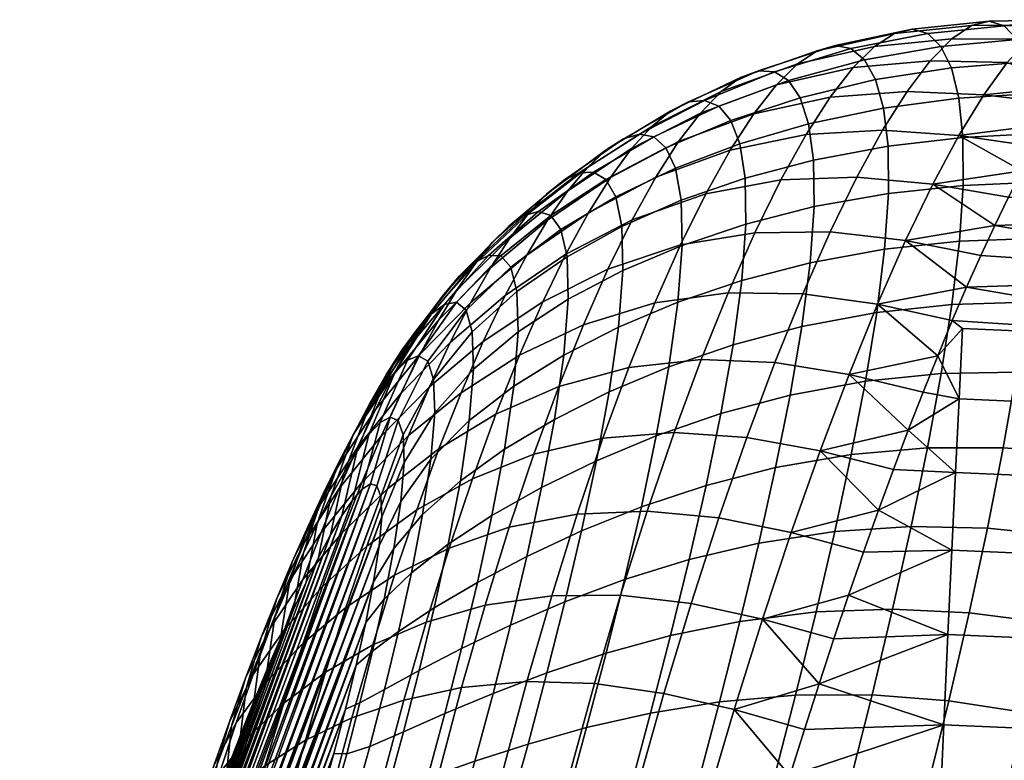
# Model space of a CAD drawing. Extents: x -120 to 2831, y -92 to 75.
# Tile 380 of 643: x 1723 to 1745, y 35 to 52. Entities that reach past the tile are written whole.
import ezdxf

# ---------------------------------------------------------------- set-up
doc = ezdxf.new("R2010")
doc.units = 0
doc.layers.add('GLASS', color=18, linetype='CONTINUOUS')

msp = doc.modelspace()

# ---------------------------------------------------------------- meshes
at = {"layer": 'GLASS'}
mesh = msp.add_polyface(dxfattribs=at)
corners = [(1744.252, 47.115, 93.184), (1744.085, 45.7, 94.779), (1745.765, 45.75, 94.914), (1745.924, 47.177, 93.289), (1742.575, 46.936, 93.016), (1742.399, 45.521, 94.578), (1744.335, 48.37, 91.445), (1746.004, 48.443, 91.528), (1742.662, 48.191, 91.292), (1744.33, 49.444, 89.585), (1746.003, 49.533, 89.65), (1742.653, 49.251, 89.44), (1744.24, 50.323, 87.638), (1745.922, 50.433, 87.68), (1742.552, 50.1, 87.505), (1744.074, 51.003, 85.629), (1745.768, 51.139, 85.639), (1742.372, 50.741, 85.524), (1743.839, 51.487, 83.581), (1745.546, 51.645, 83.548), (1742.125, 51.184, 83.518), (1745.261, 51.951, 81.426), (1747.234, 51.686, 83.43), (1746.961, 51.991, 81.261), (1743.543, 51.776, 81.509), (1741.82, 51.437, 81.501), (1744.919, 52.054, 79.291), (1746.628, 52.086, 79.08), (1743.193, 51.871, 79.429), (1741.464, 51.504, 79.486), (1744.526, 51.957, 77.161), (1746.241, 51.971, 76.907), (1742.794, 51.774, 77.356), (1741.062, 51.39, 77.483), (1744.084, 51.659, 75.056), (1745.804, 51.649, 74.761), (1742.352, 51.487, 75.305), (1743.601, 51.165, 72.992), (1745.322, 51.124, 72.662), (1741.871, 51.011, 73.293), (1743.082, 50.478, 70.986), (1744.8, 50.402, 70.629), (1741.356, 50.35, 71.334), (1742.53, 49.605, 69.056), (1744.243, 49.489, 68.68), (1740.814, 49.509, 69.444), (1741.953, 48.552, 67.217), (1743.657, 48.396, 66.831), (1741.354, 47.327, 65.487), (1743.047, 47.13, 65.098), (1746.772, 50.605, 71.281), (1746.505, 50.198, 70.267), (1746.23, 49.744, 69.277), (1745.945, 49.243, 68.312), (1745.653, 48.696, 67.375), (1745.353, 48.106, 66.467), (1745.046, 47.473, 65.59), (1744.415, 46.087, 63.937), (1744.733, 46.8, 64.746), (1742.418, 45.703, 63.497)]
mesh.append_faces([[corners[k] for k in face] for face in [(0, 1, 2, 3), (4, 5, 1, 0), (6, 0, 3, 7), (8, 4, 0, 6), (9, 6, 7, 10), (11, 8, 6, 9), (12, 9, 10, 13), (14, 11, 9, 12), (15, 12, 13, 16), (17, 14, 12, 15), (18, 15, 16, 19), (20, 17, 15, 18), (21, 19, 22, 23), (24, 18, 19, 21), (25, 20, 18, 24), (26, 21, 23, 27), (28, 24, 21, 26), (29, 25, 24, 28), (30, 26, 27, 31), (32, 28, 26, 30), (33, 29, 28, 32), (34, 30, 31, 35), (36, 32, 30, 34), (37, 34, 35, 38), (39, 36, 34, 37), (40, 37, 38, 41), (42, 39, 37, 40), (43, 40, 41, 44), (45, 42, 40, 43), (46, 43, 44, 47), (48, 46, 47, 49), (41, 38, 50, 50), (44, 41, 51, 52), (44, 53, 54, 54), (47, 54, 55, 55), (44, 52, 53, 53), (44, 54, 47, 47), (56, 47, 55, 55), (49, 47, 56, 56), (57, 49, 58, 58), (56, 58, 49, 49), (59, 49, 57, 57), (51, 41, 50, 50)]])
mesh = msp.add_polyface(dxfattribs=at)
corners = [(1740.903, 46.632, 92.773), (1740.717, 45.207, 94.298), (1742.399, 45.521, 94.578), (1742.575, 46.936, 93.016), (1740.994, 47.893, 91.063), (1742.662, 48.191, 91.292), (1739.465, 47.503, 90.777), (1739.37, 46.235, 92.474), (1738.033, 47.023, 90.435), (1737.936, 45.751, 92.114), (1740.981, 48.939, 89.211), (1742.653, 49.251, 89.44), (1739.448, 48.533, 88.924), (1738.012, 48.035, 88.586), (1740.87, 49.75, 87.282), (1742.552, 50.1, 87.505), (1739.327, 49.302, 86.999), (1737.883, 48.756, 86.669), (1740.677, 50.337, 85.324), (1742.372, 50.741, 85.524), (1739.123, 49.828, 85.065), (1737.67, 49.215, 84.763), (1740.418, 50.722, 83.363), (1742.125, 51.184, 83.518), (1738.855, 50.145, 83.149), (1737.395, 49.457, 82.897), (1740.105, 50.92, 81.409), (1741.82, 51.437, 81.501), (1738.536, 50.277, 81.26), (1737.073, 49.516, 81.079), (1739.745, 50.941, 79.469), (1741.464, 51.504, 79.486), (1738.175, 50.24, 79.401), (1736.714, 49.414, 79.307), (1739.344, 50.791, 77.551), (1741.062, 51.39, 77.483), (1737.779, 50.044, 77.575), (1740.622, 51.095, 75.505), (1742.794, 51.774, 77.356), (1742.352, 51.487, 75.305), (1738.909, 50.474, 75.664), (1737.352, 49.694, 75.787), (1740.147, 50.624, 73.565), (1741.871, 51.011, 73.293), (1738.444, 49.993, 73.816), (1736.899, 49.194, 74.043), (1739.642, 49.978, 71.676), (1741.356, 50.35, 71.334), (1737.953, 49.351, 72.019), (1739.112, 49.161, 69.851), (1740.814, 49.509, 69.444), (1737.44, 48.551, 70.284), (1740.248, 48.493, 67.639), (1742.53, 49.605, 69.056), (1741.953, 48.552, 67.217), (1738.563, 48.178, 68.105), (1736.911, 47.597, 68.622), (1739.664, 47.308, 65.934), (1741.354, 47.327, 65.487), (1737.997, 47.033, 66.451), (1740.739, 45.939, 63.88), (1743.047, 47.13, 65.098), (1742.418, 45.703, 63.497), (1739.067, 45.962, 64.344), (1737.421, 45.733, 64.904)]
mesh.append_faces([[corners[k] for k in face] for face in [(0, 1, 2, 3), (4, 0, 3, 5), (6, 7, 0, 4), (8, 9, 7, 6), (10, 4, 5, 11), (12, 6, 4, 10), (13, 8, 6, 12), (14, 10, 11, 15), (16, 12, 10, 14), (17, 13, 12, 16), (18, 14, 15, 19), (20, 16, 14, 18), (21, 17, 16, 20), (22, 18, 19, 23), (24, 20, 18, 22), (25, 21, 20, 24), (26, 22, 23, 27), (28, 24, 22, 26), (29, 25, 24, 28), (30, 26, 27, 31), (32, 28, 26, 30), (33, 29, 28, 32), (34, 30, 31, 35), (36, 32, 30, 34), (37, 35, 38, 39), (40, 34, 35, 37), (41, 36, 34, 40), (42, 37, 39, 43), (44, 40, 37, 42), (45, 41, 40, 44), (46, 42, 43, 47), (48, 44, 42, 46), (49, 46, 47, 50), (51, 48, 46, 49), (52, 50, 53, 54), (55, 49, 50, 52), (56, 51, 49, 55), (57, 52, 54, 58), (59, 55, 52, 57), (60, 58, 61, 62), (63, 57, 58, 60), (64, 59, 57, 63)]])
mesh = msp.add_polyface(dxfattribs=at)
corners = [(1751.743, 44.839, 62.958), (1744.415, 46.087, 63.937), (1751.818, 46.329, 64.512), (1745.353, 48.106, 66.467), (1751.889, 47.695, 66.246), (1745.046, 47.473, 65.59), (1745.653, 48.696, 67.375), (1752.012, 49.94, 70.189), (1751.954, 48.908, 68.145), (1746.23, 49.744, 69.277), (1745.945, 49.243, 68.312), (1746.772, 50.605, 71.281), (1752.062, 50.765, 72.35), (1746.505, 50.198, 70.267), (1752.155, 50.884, 85.865), (1749.172, 50.813, 86.509), (1752.136, 50.157, 87.893), (1749.269, 49.986, 88.596), (1752.11, 49.27, 89.787), (1749.256, 47.736, 92.479), (1752.036, 47.073, 93.181), (1752.077, 48.248, 91.533), (1749.297, 48.957, 90.593), (1749.229, 50.425, 87.562), (1749.286, 48.369, 91.551), (1749.292, 49.496, 89.607), (1749.21, 47.057, 93.374), (1751.987, 45.708, 94.765), (1749.147, 46.336, 94.234), (1749.066, 45.574, 95.056), (1744.733, 46.8, 64.746), (1745.924, 47.177, 93.289), (1745.765, 45.75, 94.914), (1747.426, 45.694, 94.999), (1747.576, 47.145, 93.345), (1746.004, 48.443, 91.528), (1747.654, 48.431, 91.556), (1746.003, 49.533, 89.65), (1747.657, 49.538, 89.649), (1745.922, 50.433, 87.68), (1747.586, 50.455, 87.645), (1749.147, 46.336, 94.234), (1749.066, 45.574, 95.056), (1749.21, 47.057, 93.374), (1749.256, 47.736, 92.479), (1749.286, 48.369, 91.551), (1749.297, 48.957, 90.593), (1749.292, 49.496, 89.607), (1749.269, 49.986, 88.596), (1749.229, 50.425, 87.562), (1749.172, 50.813, 86.509)]
mesh.append_faces([[corners[k] for k in face] for face in [(0, 1, 2, 2), (3, 4, 5, 5), (4, 2, 5, 5), (6, 4, 3, 3), (7, 8, 9, 9), (10, 9, 8, 8), (8, 6, 10, 10), (6, 8, 4, 4), (11, 12, 7, 7), (7, 13, 11, 11), (13, 7, 9, 9), (14, 15, 16, 16), (17, 18, 16, 16), (19, 20, 21, 21), (21, 18, 22, 22), (17, 16, 23, 23), (22, 24, 21, 21), (25, 22, 18, 18), (20, 19, 26, 26), (19, 21, 24, 24), (27, 20, 28, 28), (17, 25, 18, 18), (20, 26, 28, 28), (16, 15, 23, 23), (27, 28, 29, 29), (30, 2, 1, 1), (2, 30, 5, 5), (31, 32, 33, 34), (35, 31, 34, 36), (37, 35, 36, 38), (39, 37, 38, 40), (41, 33, 42, 42), (43, 34, 41, 41), (44, 34, 43, 43), (41, 34, 33, 33), (44, 36, 34, 34), (36, 44, 45, 45), (38, 36, 45, 46), (38, 47, 48, 48), (40, 48, 49, 49), (38, 46, 47, 47), (40, 49, 50, 50), (40, 38, 48, 48)]])
mesh = msp.add_polyface(dxfattribs=at)
corners = [(1736.603, 45.191, 91.691), (1736.396, 43.737, 93.073), (1737.734, 44.301, 93.551), (1737.936, 45.751, 92.114), (1735.375, 44.562, 91.203), (1735.166, 43.118, 92.518), (1736.703, 46.461, 90.043), (1738.033, 47.023, 90.435), (1735.475, 45.816, 89.599), (1734.354, 45.083, 89.1), (1734.255, 43.864, 90.636), (1736.679, 47.447, 88.207), (1738.012, 48.035, 88.586), (1735.449, 46.768, 87.796), (1734.326, 45.988, 87.357), (1736.543, 48.116, 86.31), (1737.883, 48.756, 86.669), (1735.309, 47.381, 85.934), (1734.185, 46.539, 85.557), (1736.323, 48.505, 84.44), (1737.67, 49.215, 84.763), (1735.085, 47.698, 84.115), (1733.962, 46.786, 83.81), (1736.044, 48.669, 82.632), (1737.395, 49.457, 82.897), (1734.806, 47.785, 82.376), (1733.686, 46.8, 82.155), (1735.723, 48.652, 80.891), (1737.073, 49.516, 81.079), (1734.487, 47.693, 80.72), (1735.368, 48.482, 79.212), (1736.714, 49.414, 79.307), (1734.141, 47.455, 79.14), (1736.325, 49.164, 77.58), (1738.175, 50.24, 79.401), (1737.779, 50.044, 77.575), (1734.988, 48.174, 77.59), (1733.772, 47.091, 77.628), (1735.909, 48.773, 75.9), (1737.352, 49.694, 75.787), (1734.585, 47.74, 76.023), (1735.471, 48.248, 74.268), (1736.899, 49.194, 74.043), (1734.165, 47.186, 74.51), (1736.424, 48.547, 72.35), (1738.444, 49.993, 73.816), (1737.953, 49.351, 72.019), (1735.015, 47.591, 72.691), (1733.729, 46.517, 73.054), (1735.931, 47.757, 70.718), (1737.44, 48.551, 70.284), (1734.544, 46.807, 71.173), (1735.424, 46.827, 69.157), (1736.911, 47.597, 68.622), (1734.061, 45.898, 69.723), (1736.368, 46.492, 67.047), (1738.563, 48.178, 68.105), (1737.997, 47.033, 66.451), (1734.906, 45.76, 67.675), (1733.57, 44.868, 68.349), (1735.817, 45.243, 65.57), (1737.421, 45.733, 64.904), (1734.382, 44.561, 66.285), (1735.262, 43.856, 64.205), (1736.839, 44.287, 63.479), (1733.854, 43.236, 64.999), (1736.256, 42.703, 62.188), (1738.462, 44.465, 62.883), (1737.854, 42.827, 61.567)]
mesh.append_faces([[corners[k] for k in face] for face in [(0, 1, 2, 3), (4, 5, 1, 0), (6, 0, 3, 7), (8, 4, 0, 6), (9, 10, 4, 8), (11, 6, 7, 12), (13, 8, 6, 11), (14, 9, 8, 13), (15, 11, 12, 16), (17, 13, 11, 15), (18, 14, 13, 17), (19, 15, 16, 20), (21, 17, 15, 19), (22, 18, 17, 21), (23, 19, 20, 24), (25, 21, 19, 23), (26, 22, 21, 25), (27, 23, 24, 28), (29, 25, 23, 27), (30, 27, 28, 31), (32, 29, 27, 30), (33, 31, 34, 35), (36, 30, 31, 33), (37, 32, 30, 36), (38, 33, 35, 39), (40, 36, 33, 38), (41, 38, 39, 42), (43, 40, 38, 41), (44, 42, 45, 46), (47, 41, 42, 44), (48, 43, 41, 47), (49, 44, 46, 50), (51, 47, 44, 49), (52, 49, 50, 53), (54, 51, 49, 52), (55, 53, 56, 57), (58, 52, 53, 55), (59, 54, 52, 58), (60, 55, 57, 61), (62, 58, 55, 60), (63, 60, 61, 64), (65, 62, 60, 63), (66, 64, 67, 68)]])
mesh = msp.add_polyface(dxfattribs=at)
corners = [(1733.352, 44.248, 88.537), (1733.256, 43.093, 89.973), (1734.255, 43.864, 90.636), (1734.354, 45.083, 89.1), (1733.323, 45.086, 86.894), (1734.326, 45.988, 87.357), (1732.453, 44.018, 86.405), (1732.48, 43.272, 87.887), (1733.185, 45.571, 85.194), (1734.185, 46.539, 85.557), (1732.323, 44.427, 84.864), (1731.66, 43.1, 84.606), (1731.772, 42.773, 85.91), (1732.968, 45.751, 83.549), (1733.962, 46.786, 83.81), (1732.12, 44.547, 83.369), (1731.481, 43.175, 83.322), (1732.701, 45.701, 82), (1733.686, 46.8, 82.155), (1731.87, 44.449, 81.96), (1731.258, 43.054, 82.096), (1733.375, 46.639, 80.595), (1734.806, 47.785, 82.376), (1734.487, 47.693, 80.72), (1732.402, 45.482, 80.551), (1731.591, 44.19, 80.644), (1731.006, 42.785, 80.939), (1733.039, 46.339, 79.121), (1734.141, 47.455, 79.14), (1732.081, 45.132, 79.193), (1731.291, 43.809, 79.414), (1732.685, 45.924, 77.723), (1733.772, 47.091, 77.628), (1731.745, 44.676, 77.913), (1730.977, 43.332, 78.26), (1733.385, 46.614, 76.178), (1734.988, 48.174, 77.59), (1734.585, 47.74, 76.023), (1732.316, 45.409, 76.393), (1731.397, 44.132, 76.705), (1730.653, 42.775, 77.174), (1732.984, 46.032, 74.788), (1734.165, 47.186, 74.51), (1731.936, 44.802, 75.127), (1731.04, 43.509, 75.562), (1732.57, 45.351, 73.457), (1733.729, 46.517, 73.054), (1731.546, 44.111, 73.921), (1730.675, 42.815, 74.479), (1733.281, 45.737, 71.658), (1735.015, 47.591, 72.691), (1734.544, 46.807, 71.173), (1732.147, 44.574, 72.186), (1731.149, 43.34, 72.776), (1732.825, 44.848, 70.328), (1734.061, 45.898, 69.723), (1731.717, 43.705, 70.979), (1730.746, 42.494, 71.691), (1732.361, 43.854, 69.068), (1733.57, 44.868, 68.349), (1731.282, 42.748, 69.838), (1733.073, 43.72, 67.06), (1734.906, 45.76, 67.675), (1734.382, 44.561, 66.285), (1731.893, 42.758, 67.887)]
mesh.append_faces([[corners[k] for k in face] for face in [(0, 1, 2, 3), (4, 0, 3, 5), (6, 7, 0, 4), (8, 4, 5, 9), (10, 6, 4, 8), (11, 12, 6, 10), (13, 8, 9, 14), (15, 10, 8, 13), (16, 11, 10, 15), (17, 13, 14, 18), (19, 15, 13, 17), (20, 16, 15, 19), (21, 18, 22, 23), (24, 17, 18, 21), (25, 19, 17, 24), (26, 20, 19, 25), (27, 21, 23, 28), (29, 24, 21, 27), (30, 25, 24, 29), (31, 27, 28, 32), (33, 29, 27, 31), (34, 30, 29, 33), (35, 32, 36, 37), (38, 31, 32, 35), (39, 33, 31, 38), (40, 34, 33, 39), (41, 35, 37, 42), (43, 38, 35, 41), (44, 39, 38, 43), (45, 41, 42, 46), (47, 43, 41, 45), (48, 44, 43, 47), (49, 46, 50, 51), (52, 45, 46, 49), (53, 47, 45, 52), (54, 49, 51, 55), (56, 52, 49, 54), (57, 53, 52, 56), (58, 54, 55, 59), (60, 56, 54, 58), (61, 59, 62, 63), (64, 58, 59, 61)]])
mesh = msp.add_polyface(dxfattribs=at)
corners = [(1741.768, 39.182, 58.913), (1744.085, 40.189, 59.443), (1743.997, 38.297, 58.555), (1742.103, 40.145, 59.387), (1742.437, 41.083, 59.908), (1743.105, 42.877, 61.084), (1744.167, 41.933, 60.465), (1742.772, 41.994, 60.474), (1741.456, 40.607, 98.23), (1741.037, 38.803, 99.104), (1742.756, 38.867, 99.515), (1743.172, 40.718, 98.589), (1739.75, 40.344, 97.744), (1739.33, 38.591, 98.545), (1738.19, 39.977, 97.17), (1737.773, 38.273, 97.885), (1741.828, 42.336, 97.184), (1743.536, 42.484, 97.487), (1740.127, 42.04, 96.774), (1738.569, 41.639, 96.287), (1737.117, 41.157, 95.718), (1736.738, 39.529, 96.505), (1742.146, 43.98, 95.967), (1743.844, 44.15, 96.215), (1740.453, 43.666, 95.629), (1738.902, 43.251, 95.223), (1737.453, 42.754, 94.743), (1742.399, 45.521, 94.578), (1744.085, 45.7, 94.779), (1740.717, 45.207, 94.298), (1739.176, 44.796, 93.958), (1737.734, 44.301, 93.551), (1739.37, 46.235, 92.474), (1740.903, 46.632, 92.773), (1737.936, 45.751, 92.114), (1740.115, 44.399, 62.41), (1740.739, 45.939, 63.88), (1742.418, 45.703, 63.497), (1741.777, 44.127, 62.041), (1738.462, 44.465, 62.883), (1739.067, 45.962, 64.344), (1736.839, 44.287, 63.479), (1737.421, 45.733, 64.904), (1739.485, 42.719, 61.093), (1741.129, 42.416, 60.744), (1737.854, 42.827, 61.567), (1738.856, 40.911, 59.942), (1740.479, 40.583, 59.619), (1737.249, 41.06, 60.41), (1738.234, 38.992, 58.969), (1739.833, 38.644, 58.676), (1736.651, 39.177, 59.423), (1743.437, 43.73, 61.737), (1743.105, 42.877, 61.084), (1742.772, 41.994, 60.474), (1743.767, 44.55, 62.431), (1742.437, 41.083, 59.908), (1742.103, 40.145, 59.387), (1741.768, 39.182, 58.913), (1741.436, 38.198, 58.485), (1744.415, 46.087, 63.937), (1744.093, 45.337, 63.165)]
mesh.append_faces([[corners[k] for k in face] for face in [(0, 1, 2, 2), (3, 4, 1, 1), (0, 3, 1, 1), (5, 6, 7, 7), (4, 7, 6, 6), (8, 9, 10, 11), (12, 13, 9, 8), (14, 15, 13, 12), (16, 8, 11, 17), (18, 12, 8, 16), (19, 14, 12, 18), (20, 21, 14, 19), (22, 16, 17, 23), (24, 18, 16, 22), (25, 19, 18, 24), (26, 20, 19, 25), (27, 22, 23, 28), (29, 24, 22, 27), (30, 25, 24, 29), (31, 26, 25, 30), (32, 30, 29, 33), (34, 31, 30, 32), (35, 36, 37, 38), (39, 40, 36, 35), (41, 42, 40, 39), (43, 35, 38, 44), (45, 39, 35, 43), (46, 43, 44, 47), (48, 45, 43, 46), (49, 46, 47, 50), (51, 48, 46, 49), (38, 52, 53, 53), (44, 53, 54, 54), (38, 55, 52, 52), (47, 56, 57, 57), (50, 47, 57, 58), (59, 50, 58, 58), (44, 54, 56, 56), (37, 55, 38, 38), (56, 47, 44, 44), (44, 38, 53, 53), (60, 61, 37, 37)]])
mesh = msp.add_polyface(dxfattribs=at)
corners = [(1751.503, 39.866, 59.395), (1751.415, 37.974, 58.507), (1743.997, 38.297, 58.555), (1744.085, 40.189, 59.443), (1751.665, 43.256, 61.593), (1751.586, 41.61, 60.417), (1744.167, 41.933, 60.465), (1744.247, 43.579, 61.641), (1751.743, 44.839, 62.958), (1744.325, 45.162, 63.006), (1748.97, 44.773, 95.838), (1751.929, 44.155, 96.257), (1751.987, 45.708, 94.765), (1748.727, 43.064, 97.277), (1751.862, 42.423, 97.626), (1748.422, 41.227, 98.535), (1751.788, 40.525, 98.84), (1748.059, 39.282, 99.601), (1751.705, 38.483, 99.873), (1748.856, 43.935, 96.579), (1749.066, 45.574, 95.056), (1748.582, 42.16, 97.929), (1748.248, 40.267, 99.093), (1742.437, 41.083, 59.908), (1743.767, 44.55, 62.431), (1743.105, 42.877, 61.084), (1743.437, 43.73, 61.737), (1744.415, 46.087, 63.937), (1744.093, 45.337, 63.165), (1744.883, 40.68, 98.835), (1744.474, 38.782, 99.792), (1746.175, 38.569, 99.958), (1746.575, 40.513, 98.99), (1743.172, 40.718, 98.589), (1742.756, 38.867, 99.515), (1745.239, 42.485, 97.697), (1746.921, 42.361, 97.834), (1743.536, 42.484, 97.487), (1745.535, 44.18, 96.387), (1747.206, 44.093, 96.5), (1743.844, 44.15, 96.215), (1745.765, 45.75, 94.914), (1747.426, 45.694, 94.999), (1744.085, 45.7, 94.779), (1748.422, 41.227, 98.535), (1748.248, 40.267, 99.093), (1748.582, 42.16, 97.929), (1748.059, 39.282, 99.601), (1748.856, 43.935, 96.579), (1748.727, 43.064, 97.277), (1748.97, 44.773, 95.838), (1749.066, 45.574, 95.056), (1742.418, 45.703, 63.497), (1744.093, 45.337, 63.165), (1743.767, 44.55, 62.431)]
mesh.append_faces([[corners[k] for k in face] for face in [(0, 1, 2, 3), (4, 5, 6, 7), (8, 4, 7, 9), (5, 0, 3, 6), (10, 11, 12, 12), (11, 13, 14, 14), (14, 15, 16, 16), (17, 18, 16, 16), (11, 10, 19, 19), (12, 20, 10, 10), (14, 21, 15, 15), (14, 13, 21, 21), (11, 19, 13, 13), (16, 22, 17, 17), (16, 15, 22, 22), (3, 23, 6, 6), (7, 24, 9, 9), (25, 26, 7, 7), (6, 25, 7, 7), (27, 8, 28, 28), (9, 28, 8, 8), (9, 24, 28, 28), (24, 7, 26, 26), (29, 30, 31, 32), (33, 34, 30, 29), (35, 29, 32, 36), (37, 33, 29, 35), (38, 35, 36, 39), (40, 37, 35, 38), (41, 38, 39, 42), (43, 40, 38, 41), (44, 32, 45, 45), (46, 36, 44, 44), (45, 32, 47, 47), (48, 39, 49, 49), (50, 39, 48, 48), (51, 42, 50, 50), (49, 36, 46, 46), (47, 32, 31, 31), (44, 36, 32, 32), (42, 39, 50, 50), (39, 36, 49, 49), (52, 53, 54, 54)]])
mesh = msp.add_polyface(dxfattribs=at)
corners = [(1736.738, 39.529, 96.505), (1736.327, 37.878, 97.125), (1737.773, 38.273, 97.885), (1738.19, 39.977, 97.17), (1735.4, 39.031, 95.753), (1734.998, 37.436, 96.273), (1735.774, 40.619, 95.066), (1737.117, 41.157, 95.718), (1734.546, 40.048, 94.326), (1734.179, 38.507, 94.91), (1733.44, 39.465, 93.484), (1733.084, 37.983, 93.965), (1732.472, 38.894, 92.515), (1732.134, 37.488, 92.898), (1736.111, 42.195, 94.186), (1737.453, 42.754, 94.743), (1734.88, 41.593, 93.545), (1733.766, 40.963, 92.803), (1732.786, 40.322, 91.935), (1731.957, 39.681, 90.885), (1731.666, 38.361, 91.364), (1731.344, 39.089, 89.633), (1731.086, 37.925, 90.017), (1736.396, 43.737, 93.073), (1737.734, 44.301, 93.551), (1735.166, 43.118, 92.518), (1734.048, 42.452, 91.87), (1733.056, 41.744, 91.105), (1732.208, 40.992, 90.17), (1731.563, 40.226, 89.045), (1734.255, 43.864, 90.636), (1735.375, 44.562, 91.203), (1733.256, 43.093, 89.973), (1732.393, 42.227, 89.171), (1731.722, 41.279, 88.217), (1732.48, 43.272, 87.887), (1733.352, 44.248, 88.537), (1731.796, 42.157, 87.15), (1731.772, 42.773, 85.91), (1732.453, 44.018, 86.405), (1730.843, 41.705, 68.769), (1731.282, 42.748, 69.838), (1732.361, 43.854, 69.068), (1731.893, 42.758, 67.887), (1732.574, 42.46, 65.864), (1733.073, 43.72, 67.06), (1734.382, 44.561, 66.285), (1733.854, 43.236, 64.999), (1731.423, 41.565, 66.791), (1734.707, 42.339, 62.966), (1735.262, 43.856, 64.205), (1736.839, 44.287, 63.479), (1736.256, 42.703, 62.188), (1733.327, 41.791, 63.827), (1732.076, 41.093, 64.773), (1730.955, 40.279, 65.789), (1735.677, 40.993, 61.047), (1737.854, 42.827, 61.567), (1737.249, 41.06, 60.41), (1734.155, 40.701, 61.865), (1732.804, 40.235, 62.782), (1731.582, 39.626, 63.796), (1735.105, 39.167, 60.069), (1736.651, 39.177, 59.423), (1733.613, 38.954, 60.914), (1732.29, 38.577, 61.875), (1731.096, 38.067, 62.944), (1731.291, 40.937, 86.349), (1731.235, 40.283, 87.139), (1731.66, 43.1, 84.606), (1731.184, 41.631, 84.432), (1731.272, 41.391, 85.427)]
mesh.append_faces([[corners[k] for k in face] for face in [(0, 1, 2, 3), (4, 5, 1, 0), (6, 4, 0, 7), (8, 9, 4, 6), (10, 11, 9, 8), (12, 13, 11, 10), (14, 6, 7, 15), (16, 8, 6, 14), (17, 10, 8, 16), (18, 12, 10, 17), (19, 20, 12, 18), (21, 22, 20, 19), (23, 14, 15, 24), (25, 16, 14, 23), (26, 17, 16, 25), (27, 18, 17, 26), (28, 19, 18, 27), (29, 21, 19, 28), (30, 26, 25, 31), (32, 27, 26, 30), (33, 28, 27, 32), (34, 29, 28, 33), (35, 33, 32, 36), (37, 34, 33, 35), (38, 37, 35, 39), (40, 41, 42, 43), (44, 45, 46, 47), (48, 43, 45, 44), (49, 50, 51, 52), (53, 47, 50, 49), (54, 44, 47, 53), (55, 48, 44, 54), (56, 52, 57, 58), (59, 49, 52, 56), (60, 53, 49, 59), (61, 54, 53, 60), (62, 56, 58, 63), (64, 59, 56, 62), (65, 60, 59, 64), (66, 61, 60, 65), (37, 67, 68, 34), (69, 70, 71, 38), (38, 71, 67, 37)]])
mesh = msp.add_polyface(dxfattribs=at)
corners = [(1730.734, 42.404, 79.85), (1731.006, 42.785, 80.939), (1731.591, 44.19, 80.644), (1731.291, 43.809, 79.414), (1730.447, 41.934, 78.824), (1730.977, 43.332, 78.26), (1730.15, 41.391, 77.856), (1730.653, 42.775, 77.174), (1730.321, 42.15, 76.151), (1731.397, 44.132, 76.705), (1731.04, 43.509, 75.562), (1729.845, 40.787, 76.942), (1729.982, 41.466, 75.185), (1730.675, 42.815, 74.479), (1729.533, 40.131, 76.079), (1730.304, 42.056, 73.455), (1731.546, 44.111, 73.921), (1731.149, 43.34, 72.776), (1729.639, 40.728, 74.275), (1729.216, 39.429, 75.263), (1729.929, 41.235, 72.489), (1730.746, 42.494, 71.691), (1729.292, 39.94, 73.417), (1728.896, 38.685, 74.494), (1730.339, 41.574, 70.669), (1731.717, 43.705, 70.979), (1731.282, 42.748, 69.838), (1729.551, 40.356, 71.58), (1728.942, 39.107, 72.612), (1728.573, 37.904, 73.77), (1729.93, 40.585, 69.712), (1730.843, 41.705, 68.769), (1729.17, 39.422, 70.73), (1728.59, 38.232, 71.858), (1730.403, 40.58, 67.777), (1731.893, 42.758, 67.887), (1731.423, 41.565, 66.791), (1729.519, 39.529, 68.824), (1728.789, 38.436, 69.941), (1728.236, 37.316, 71.157), (1729.964, 39.377, 66.868), (1730.955, 40.279, 65.789), (1729.109, 38.41, 68.008), (1728.407, 37.4, 69.214), (1730.49, 38.906, 64.889), (1732.076, 41.093, 64.773), (1731.582, 39.626, 63.796), (1729.528, 38.1, 66.049), (1730.031, 37.452, 64.099), (1731.096, 38.067, 62.944), (1731.563, 40.226, 89.045), (1731.111, 39.475, 87.762), (1730.935, 38.568, 88.214), (1731.344, 39.089, 89.633), (1731.722, 41.279, 88.217), (1731.235, 40.283, 87.139), (1731.258, 43.054, 82.096), (1730.853, 41.558, 82.409), (1731.039, 41.675, 83.414), (1731.481, 43.175, 83.322), (1730.635, 41.311, 81.434), (1731.184, 41.631, 84.432), (1731.66, 43.1, 84.606), (1730.14, 40.529, 79.598), (1730.396, 40.962, 80.496), (1729.594, 39.468, 77.921), (1729.872, 40.027, 78.739), (1729.309, 38.859, 77.141), (1728.722, 37.517, 75.694), (1729.018, 38.207, 76.399)]
mesh.append_faces([[corners[k] for k in face] for face in [(0, 1, 2, 3), (4, 0, 3, 5), (6, 4, 5, 7), (8, 7, 9, 10), (11, 6, 7, 8), (12, 8, 10, 13), (14, 11, 8, 12), (15, 13, 16, 17), (18, 12, 13, 15), (19, 14, 12, 18), (20, 15, 17, 21), (22, 18, 15, 20), (23, 19, 18, 22), (24, 21, 25, 26), (27, 20, 21, 24), (28, 22, 20, 27), (29, 23, 22, 28), (30, 24, 26, 31), (32, 27, 24, 30), (33, 28, 27, 32), (34, 31, 35, 36), (37, 30, 31, 34), (38, 32, 30, 37), (39, 33, 32, 38), (40, 34, 36, 41), (42, 37, 34, 40), (43, 38, 37, 42), (44, 41, 45, 46), (47, 40, 41, 44), (48, 44, 46, 49), (50, 51, 52, 53), (54, 55, 51, 50), (56, 57, 58, 59), (1, 60, 57, 56), (59, 58, 61, 62), (4, 63, 64, 0), (11, 65, 66, 6), (14, 67, 65, 11), (6, 66, 63, 4), (0, 64, 60, 1), (23, 68, 69, 19), (19, 69, 67, 14)]])
mesh = msp.add_polyface(dxfattribs=at)
corners = [(1723.569, 19.212, 74.48), (1731.111, 39.475, 87.762), (1723.48, 19.452, 73.484), (1731.235, 40.283, 87.139), (1723.462, 19.652, 73.01), (1726.329, 24.049, 83.886), (1728.466, 29.869, 87.507), (1726.03, 23.325, 83.218), (1727.854, 28.089, 86.671), (1726.631, 24.804, 84.518), (1725.734, 22.636, 82.513), (1729.367, 32.682, 88.402), (1725.158, 21.375, 80.99), (1725.443, 21.984, 81.77), (1729.07, 31.727, 88.157), (1731.291, 40.937, 86.349), (1723.462, 19.906, 72.562), (1731.039, 41.675, 83.414), (1723.817, 22.275, 70.697), (1723.641, 21.368, 71.149), (1730.853, 41.558, 82.409), (1724.032, 23.236, 70.399), (1723.48, 20.21, 72.148), (1731.272, 41.391, 85.427), (1723.517, 20.56, 71.772), (1726.935, 25.588, 85.113), (1728.16, 28.969, 87.111), (1728.769, 30.789, 87.857), (1729.658, 33.652, 88.586), (1729.943, 34.635, 88.701), (1724.88, 20.816, 80.172), (1727.241, 26.398, 85.671), (1727.547, 27.232, 86.191), (1727.261, 25.516, 87.073), (1726.933, 24.653, 86.46), (1727.139, 23.743, 87.877), (1727.491, 24.684, 88.547), (1726.72, 27.625, 63.353), (1727.082, 29.234, 63.368), (1727.918, 29.274, 62.076), (1727.547, 27.53, 62.106), (1726.026, 27.674, 64.671), (1726.379, 29.143, 64.729), (1725.484, 27.668, 66.048), (1725.827, 28.996, 66.146), (1725.124, 27.591, 67.489), (1725.455, 28.782, 67.623), (1725.002, 27.428, 68.93), (1725.315, 28.499, 69.093), (1726.374, 26.001, 63.479), (1727.196, 25.775, 62.296), (1725.686, 26.186, 64.734), (1725.15, 26.317, 66.053), (1724.801, 26.377, 67.442), (1724.695, 26.339, 68.843), (1726.047, 24.37, 63.753), (1726.869, 24.022, 62.652), (1725.36, 24.683, 64.929), (1724.828, 24.947, 66.172), (1724.487, 25.142, 67.493), (1724.397, 25.231, 68.842), (1724.184, 23.887, 67.66), (1724.519, 23.561, 66.421), (1724.11, 24.109, 68.944), (1726.935, 25.588, 85.113), (1726.631, 24.804, 84.518), (1726.608, 23.822, 85.803), (1727.241, 26.398, 85.671), (1725.385, 28.161, 70.509), (1725.682, 29.116, 70.754), (1725.633, 29.549, 69.324), (1725.094, 27.191, 70.325), (1724.535, 25.216, 70.175), (1724.81, 26.208, 70.21), (1724.274, 24.222, 70.232)]
mesh.append_faces([[corners[k] for k in face] for face in [(0, 1, 2, 2), (2, 3, 4, 4), (5, 6, 7, 7), (8, 5, 9, 9), (6, 10, 7, 7), (11, 12, 13, 13), (14, 13, 10, 10), (15, 16, 4, 4), (17, 18, 19, 19), (20, 21, 18, 18), (22, 23, 24, 24), (16, 15, 22, 22), (8, 9, 25, 25), (8, 26, 5, 5), (27, 14, 10, 10), (28, 29, 30, 30), (31, 32, 25, 25), (33, 34, 35, 36), (37, 38, 39, 40), (41, 42, 38, 37), (43, 44, 42, 41), (45, 46, 44, 43), (47, 48, 46, 45), (49, 37, 40, 50), (51, 41, 37, 49), (52, 43, 41, 51), (53, 45, 43, 52), (54, 47, 45, 53), (55, 49, 50, 56), (57, 51, 49, 55), (58, 52, 51, 57), (59, 53, 52, 58), (60, 54, 53, 59), (61, 59, 58, 62), (63, 60, 59, 61), (34, 64, 65, 66), (33, 67, 64, 34), (48, 68, 69, 70), (47, 71, 68, 48), (60, 72, 73, 54), (54, 73, 71, 47), (72, 60, 63, 74)]])
mesh = msp.add_polyface(dxfattribs=at)
corners = [(1725.682, 29.116, 70.754), (1725.385, 28.161, 70.509), (1729.309, 38.859, 77.141), (1725.983, 30.054, 71.054), (1729.018, 38.207, 76.399), (1727.205, 33.611, 72.721), (1726.898, 32.753, 72.24), (1727.817, 35.255, 73.798), (1726.592, 31.874, 71.8), (1728.423, 36.793, 75.025), (1731.111, 39.475, 87.762), (1723.713, 19.167, 75.497), (1730.935, 38.568, 88.214), (1723.48, 19.452, 73.484), (1731.235, 40.283, 87.139), (1723.462, 19.652, 73.01), (1731.291, 40.937, 86.349), (1728.722, 37.517, 75.694), (1726.286, 30.974, 71.404), (1727.511, 34.445, 73.24), (1728.121, 36.038, 74.393), (1729.594, 39.468, 77.921), (1730.853, 41.558, 82.409), (1723.817, 22.275, 70.697), (1731.039, 41.675, 83.414), (1729.872, 40.027, 78.739), (1724.535, 25.216, 70.175), (1730.396, 40.962, 80.496), (1730.14, 40.529, 79.598), (1731.184, 41.631, 84.432), (1723.517, 20.56, 71.772), (1731.272, 41.391, 85.427), (1728.247, 37.088, 73.09), (1728.573, 37.904, 73.77), (1728.942, 39.107, 72.612), (1728.59, 38.232, 71.858), (1727.919, 36.241, 72.454), (1728.236, 37.316, 71.157), (1727.883, 36.362, 70.509), (1728.789, 38.436, 69.941), (1728.407, 37.4, 69.214), (1727.591, 35.363, 71.863), (1728.027, 36.317, 68.552), (1729.109, 38.41, 68.008), (1728.701, 37.231, 67.27), (1727.529, 35.372, 69.915), (1727.262, 34.457, 71.317), (1728.297, 35.996, 66.613), (1729.528, 38.1, 66.049), (1729.096, 36.755, 65.325), (1727.649, 35.19, 67.959), (1727.177, 34.349, 69.377), (1726.934, 33.524, 70.818), (1727.898, 34.709, 66.042), (1728.672, 35.348, 64.703), (1727.274, 34.021, 67.437), (1726.826, 33.293, 68.897), (1726.606, 32.566, 70.366), (1728.257, 33.884, 64.19), (1729.581, 35.925, 63.427), (1729.143, 34.334, 62.881), (1727.505, 33.374, 65.563), (1726.903, 32.814, 66.99), (1727.852, 32.372, 63.792), (1728.718, 32.688, 62.469), (1728.423, 36.793, 75.025), (1728.722, 37.517, 75.694), (1728.896, 38.685, 74.494), (1727.817, 35.255, 73.798), (1728.121, 36.038, 74.393), (1727.205, 33.611, 72.721), (1727.511, 34.445, 73.24), (1726.898, 32.753, 72.24)]
mesh.append_faces([[corners[k] for k in face] for face in [(0, 1, 2, 2), (3, 0, 4, 4), (5, 6, 7, 7), (6, 8, 9, 9), (10, 11, 12, 12), (13, 10, 14, 14), (15, 14, 16, 16), (4, 17, 18, 18), (0, 2, 4, 4), (18, 17, 9, 9), (7, 19, 5, 5), (20, 7, 6, 6), (6, 9, 20, 20), (2, 1, 21, 21), (22, 23, 24, 24), (21, 1, 25, 25), (26, 27, 28, 28), (29, 30, 31, 31), (32, 33, 34, 35), (36, 32, 35, 37), (38, 37, 39, 40), (41, 36, 37, 38), (42, 40, 43, 44), (45, 38, 40, 42), (46, 41, 38, 45), (47, 44, 48, 49), (50, 42, 44, 47), (51, 45, 42, 50), (52, 46, 45, 51), (53, 47, 49, 54), (55, 50, 47, 53), (56, 51, 50, 55), (57, 52, 51, 56), (58, 54, 59, 60), (61, 53, 54, 58), (62, 55, 53, 61), (63, 58, 60, 64), (33, 65, 66, 67), (36, 68, 69, 32), (46, 70, 71, 41), (52, 72, 70, 46), (41, 71, 68, 36), (32, 69, 65, 33)]])
mesh = msp.add_polyface(dxfattribs=at)
corners = [(1723.641, 21.368, 71.149), (1723.517, 20.56, 71.772), (1731.184, 41.631, 84.432), (1724.535, 25.216, 70.175), (1724.274, 24.222, 70.232), (1730.396, 40.962, 80.496), (1724.81, 26.208, 70.21), (1730.14, 40.529, 79.598), (1724.032, 23.236, 70.399), (1730.853, 41.558, 82.409), (1725.094, 27.191, 70.325), (1729.872, 40.027, 78.739), (1725.385, 28.161, 70.509), (1726.286, 30.974, 71.404), (1728.423, 36.793, 75.025), (1726.592, 31.874, 71.8), (1725.983, 30.054, 71.054), (1729.018, 38.207, 76.399), (1729.367, 32.682, 88.402), (1725.443, 21.984, 81.77), (1729.07, 31.727, 88.157), (1724.88, 20.816, 80.172), (1729.658, 33.652, 88.586), (1730.478, 36.621, 88.679), (1724.356, 19.881, 78.415), (1730.217, 35.626, 88.736), (1731.039, 41.675, 83.414), (1730.635, 41.311, 81.434), (1728.908, 30.25, 89.442), (1728.579, 29.25, 89.068), (1728.917, 28.774, 90.665), (1729.275, 29.872, 91.043), (1729.236, 31.275, 89.758), (1729.631, 30.998, 91.355), (1726.477, 32.206, 68.478), (1726.826, 33.293, 68.897), (1727.274, 34.021, 67.437), (1726.903, 32.814, 66.99), (1726.279, 31.583, 69.965), (1726.606, 32.566, 70.366), (1727.12, 31.998, 65.181), (1727.505, 33.374, 65.563), (1728.257, 33.884, 64.19), (1727.852, 32.372, 63.792), (1726.538, 31.572, 66.623), (1726.132, 31.092, 68.124), (1725.955, 30.577, 69.616), (1728.309, 30.998, 62.199), (1728.718, 32.688, 62.469), (1729.711, 32.938, 61.228), (1729.284, 31.117, 60.965), (1727.46, 30.819, 63.516), (1726.744, 30.586, 64.901), (1726.179, 30.298, 66.34), (1725.791, 29.95, 67.837), (1725.633, 29.549, 69.324), (1727.918, 29.274, 62.076), (1728.879, 29.263, 60.869), (1727.082, 29.234, 63.368), (1726.379, 29.143, 64.729), (1725.827, 28.996, 66.146), (1725.455, 28.782, 67.623), (1725.315, 28.499, 69.093), (1729.07, 31.727, 88.157), (1728.769, 30.789, 87.857), (1729.561, 32.325, 90.013), (1729.367, 32.682, 88.402), (1728.466, 29.869, 87.507), (1726.592, 31.874, 71.8), (1726.898, 32.753, 72.24), (1726.934, 33.524, 70.818), (1726.286, 30.974, 71.404), (1725.983, 30.054, 71.054), (1725.682, 29.116, 70.754)]
mesh.append_faces([[corners[k] for k in face] for face in [(0, 1, 2, 2), (3, 4, 5, 5), (6, 3, 7, 7), (4, 8, 9, 9), (10, 11, 12, 12), (13, 14, 15, 15), (16, 17, 13, 13), (6, 11, 10, 10), (18, 19, 20, 20), (21, 18, 22, 22), (23, 24, 25, 25), (2, 26, 0, 0), (9, 27, 4, 4), (7, 11, 6, 6), (27, 5, 4, 4), (28, 29, 30, 31), (32, 28, 31, 33), (34, 35, 36, 37), (38, 39, 35, 34), (40, 41, 42, 43), (44, 37, 41, 40), (45, 34, 37, 44), (46, 38, 34, 45), (47, 48, 49, 50), (51, 43, 48, 47), (52, 40, 43, 51), (53, 44, 40, 52), (54, 45, 44, 53), (55, 46, 45, 54), (56, 47, 50, 57), (58, 51, 47, 56), (59, 52, 51, 58), (60, 53, 52, 59), (61, 54, 53, 60), (62, 55, 54, 61), (32, 63, 64, 28), (65, 66, 63, 32), (28, 64, 67, 29), (39, 68, 69, 70), (68, 39, 38, 71), (46, 72, 71, 38), (55, 73, 72, 46)]])
mesh = msp.add_polyface(dxfattribs=at)
corners = [(1723.48, 20.21, 72.148), (1731.291, 40.937, 86.349), (1731.272, 41.391, 85.427), (1735.89, 36.208, 97.591), (1735.431, 34.524, 97.909), (1736.851, 34.77, 98.839), (1737.325, 36.535, 98.441), (1734.574, 35.839, 96.644), (1734.132, 34.239, 96.876), (1733.381, 35.454, 95.603), (1732.96, 33.944, 95.749), (1732.321, 35.084, 94.466), (1731.922, 33.668, 94.529), (1731.413, 34.766, 93.222), (1731.039, 33.448, 93.208), (1736.327, 37.878, 97.125), (1737.773, 38.273, 97.885), (1734.998, 37.436, 96.273), (1733.789, 36.975, 95.328), (1732.71, 36.522, 94.284), (1731.779, 36.112, 93.124), (1731.022, 35.788, 91.803), (1730.682, 34.546, 91.83), (1730.506, 35.621, 90.326), (1730.198, 34.499, 90.308), (1734.179, 38.507, 94.91), (1735.4, 39.031, 95.753), (1733.084, 37.983, 93.965), (1732.134, 37.488, 92.898), (1731.351, 37.06, 91.657), (1730.804, 36.765, 90.237), (1731.666, 38.361, 91.364), (1732.472, 38.894, 92.515), (1731.086, 37.925, 90.017), (1728.701, 37.231, 67.27), (1729.109, 38.41, 68.008), (1729.964, 39.377, 66.868), (1729.528, 38.1, 66.049), (1729.096, 36.755, 65.325), (1730.49, 38.906, 64.889), (1730.031, 37.452, 64.099), (1736.065, 37.195, 58.621), (1736.651, 39.177, 59.423), (1738.234, 38.992, 58.969), (1737.623, 36.976, 58.186), (1734.547, 37.242, 59.265), (1735.105, 39.167, 60.069), (1733.083, 37.109, 60.127), (1733.613, 38.954, 60.914), (1731.787, 36.828, 61.117), (1732.29, 38.577, 61.875), (1730.62, 36.425, 62.226), (1731.096, 38.067, 62.944), (1729.581, 35.925, 63.427), (1728.672, 35.348, 64.703), (1735.498, 35.129, 58.014), (1737.029, 34.881, 57.602), (1734.007, 35.232, 58.648), (1732.57, 35.183, 59.513), (1731.3, 35.001, 60.518), (1730.157, 34.712, 61.651), (1729.143, 34.334, 62.881), (1733.489, 33.155, 58.228), (1734.953, 32.998, 57.612), (1732.078, 33.189, 59.084), (1730.831, 33.11, 60.089), (1729.943, 34.635, 88.701), (1729.658, 33.652, 88.586), (1729.882, 33.4, 90.199), (1730.217, 35.626, 88.736), (1730.478, 36.621, 88.679), (1730.72, 37.607, 88.512), (1731.344, 39.089, 89.633), (1730.935, 38.568, 88.214)]
mesh.append_faces([[corners[k] for k in face] for face in [(0, 1, 2, 2), (3, 4, 5, 6), (7, 8, 4, 3), (9, 10, 8, 7), (11, 12, 10, 9), (13, 14, 12, 11), (15, 3, 6, 16), (17, 7, 3, 15), (18, 9, 7, 17), (19, 11, 9, 18), (20, 13, 11, 19), (21, 22, 13, 20), (23, 24, 22, 21), (25, 18, 17, 26), (27, 19, 18, 25), (28, 20, 19, 27), (29, 21, 20, 28), (30, 23, 21, 29), (31, 29, 28, 32), (33, 30, 29, 31), (34, 35, 36, 37), (38, 37, 39, 40), (41, 42, 43, 44), (45, 46, 42, 41), (47, 48, 46, 45), (49, 50, 48, 47), (51, 52, 50, 49), (53, 40, 52, 51), (54, 38, 40, 53), (55, 41, 44, 56), (57, 45, 41, 55), (58, 47, 45, 57), (59, 49, 47, 58), (60, 51, 49, 59), (61, 53, 51, 60), (62, 57, 55, 63), (64, 58, 57, 62), (65, 59, 58, 64), (24, 66, 67, 68), (66, 24, 23, 69), (69, 23, 30, 70), (33, 71, 70, 30), (72, 73, 71, 33)]])
mesh = msp.add_polyface(dxfattribs=at)
corners = [(1724.356, 19.881, 78.415), (1730.478, 36.621, 88.679), (1724.117, 19.531, 77.477), (1723.9, 19.285, 76.502), (1730.935, 38.568, 88.214), (1723.713, 19.167, 75.497), (1731.111, 39.475, 87.762), (1723.569, 19.212, 74.48), (1730.217, 35.626, 88.736), (1724.612, 20.314, 79.314), (1725.037, 20.224, 81.875), (1724.741, 19.643, 80.956), (1724.816, 18.392, 81.698), (1725.126, 18.996, 82.739), (1725.341, 20.858, 82.748), (1725.446, 19.662, 83.727), (1725.773, 20.385, 84.662), (1725.78, 18.432, 84.669), (1726.123, 19.205, 85.726), (1725.651, 21.539, 83.577), (1725.967, 22.262, 84.362), (1726.106, 21.158, 85.544), (1725.05, 23.171, 65.268), (1725.36, 24.683, 64.929), (1726.047, 24.37, 63.753), (1725.74, 22.739, 64.188), (1724.519, 23.561, 66.421), (1724.828, 24.947, 66.172), (1725.454, 21.118, 64.799), (1726.565, 22.282, 63.182), (1726.286, 20.566, 63.901), (1724.759, 21.655, 65.773), (1724.226, 22.162, 66.822), (1723.898, 22.618, 67.965), (1724.184, 23.887, 67.66), (1723.84, 22.979, 69.17), (1724.11, 24.109, 68.944), (1725.196, 19.518, 65.614), (1726.038, 18.889, 64.827), (1724.493, 20.147, 66.473), (1723.958, 20.761, 67.409), (1723.635, 21.345, 68.442), (1723.595, 21.855, 69.55), (1724.265, 18.674, 67.412), (1724.975, 17.967, 66.667), (1723.727, 19.386, 68.227), (1723.409, 20.097, 69.135), (1723.388, 20.764, 70.12), (1723.244, 18.933, 70.085), (1723.556, 18.1, 69.319), (1723.239, 19.762, 70.911), (1723.193, 19.319, 71.392), (1723.192, 18.413, 70.659), (1723.169, 18.603, 72.497), (1723.462, 19.652, 73.01), (1723.462, 19.906, 72.562), (1723.169, 18.93, 71.924), (1724.453, 19.123, 79.988), (1724.612, 20.314, 79.314), (1724.356, 19.881, 78.415), (1724.177, 18.675, 78.969), (1724.88, 20.816, 80.172), (1724.117, 19.531, 77.477), (1723.916, 18.314, 77.896), (1725.443, 21.984, 81.77), (1725.158, 21.375, 80.99), (1725.734, 22.636, 82.513), (1726.03, 23.325, 83.218), (1724.274, 24.222, 70.232), (1724.032, 23.236, 70.399), (1723.641, 21.368, 71.149), (1723.817, 22.275, 70.697), (1723.48, 20.21, 72.148), (1723.517, 20.56, 71.772), (1723.169, 18.93, 71.924), (1723.462, 19.906, 72.562)]
mesh.append_faces([[corners[k] for k in face] for face in [(0, 1, 2, 2), (3, 4, 5, 5), (5, 6, 7, 7), (8, 0, 9, 9), (10, 11, 12, 13), (14, 10, 13, 15), (16, 15, 17, 18), (19, 14, 15, 16), (20, 19, 16, 21), (22, 23, 24, 25), (26, 27, 23, 22), (28, 25, 29, 30), (31, 22, 25, 28), (32, 26, 22, 31), (33, 34, 26, 32), (35, 36, 34, 33), (37, 28, 30, 38), (39, 31, 28, 37), (40, 32, 31, 39), (41, 33, 32, 40), (42, 35, 33, 41), (43, 39, 37, 44), (45, 40, 39, 43), (46, 41, 40, 45), (47, 42, 41, 46), (48, 46, 45, 49), (50, 47, 46, 48), (51, 50, 48, 52), (53, 54, 55, 56), (57, 58, 59, 60), (11, 61, 58, 57), (60, 59, 62, 63), (14, 64, 65, 10), (19, 66, 64, 14), (20, 67, 66, 19), (10, 65, 61, 11), (68, 36, 35, 69), (47, 70, 71, 42), (51, 72, 73, 50), (74, 75, 72, 51), (50, 73, 70, 47), (42, 71, 69, 35)]])
mesh = msp.add_polyface(dxfattribs=at)
corners = [(1751.226, 33.808, 57.241), (1751.126, 31.581, 56.909), (1743.708, 31.904, 56.957), (1743.807, 34.132, 57.289), (1751.026, 29.295, 56.802), (1743.608, 29.618, 56.85), (1751.415, 37.974, 58.507), (1751.322, 35.948, 57.781), (1743.904, 36.271, 57.829), (1743.997, 38.297, 58.555), (1751.705, 38.483, 99.873), (1747.641, 37.251, 100.466), (1751.617, 36.323, 100.7), (1751.523, 34.078, 101.304), (1746.661, 33.012, 101.57), (1751.425, 31.782, 101.672), (1747.173, 35.154, 101.124), (1746.109, 30.846, 101.801), (1751.325, 29.474, 101.801), (1748.059, 39.282, 99.601), (1747.857, 38.276, 100.059), (1747.413, 36.209, 100.821), (1746.922, 34.087, 101.373), (1746.389, 31.931, 101.712), (1745.819, 29.76, 101.836), (1745.523, 28.677, 101.818), (1740.451, 35.13, 57.499), (1741.104, 37.192, 58.107), (1739.815, 33.013, 57.094), (1741.436, 38.198, 58.485), (1741.768, 39.182, 58.913), (1742.414, 30.598, 101.693), (1741.822, 28.491, 101.669), (1743.524, 28.067, 101.769), (1744.122, 30.207, 101.821), (1742.982, 32.698, 101.515), (1744.692, 32.347, 101.665), (1743.518, 34.774, 101.137), (1745.228, 34.467, 101.301), (1744.017, 36.808, 100.561), (1745.724, 36.547, 100.73), (1742.296, 36.944, 100.262), (1741.797, 34.965, 100.824), (1744.474, 38.782, 99.792), (1746.175, 38.569, 99.958), (1742.756, 38.867, 99.515), (1745.819, 29.76, 101.836), (1745.523, 28.677, 101.818), (1746.109, 30.846, 101.801), (1746.661, 33.012, 101.57), (1746.389, 31.931, 101.712), (1747.173, 35.154, 101.124), (1746.922, 34.087, 101.373), (1747.413, 36.209, 100.821), (1747.641, 37.251, 100.466), (1747.857, 38.276, 100.059), (1748.059, 39.282, 99.601)]
mesh.append_faces([[corners[k] for k in face] for face in [(0, 1, 2, 3), (1, 4, 5, 2), (6, 7, 8, 9), (7, 0, 3, 8), (10, 11, 12, 12), (13, 14, 15, 15), (16, 13, 12, 12), (17, 18, 15, 15), (10, 19, 20, 20), (12, 11, 21, 21), (13, 16, 22, 22), (12, 21, 16, 16), (10, 20, 11, 11), (15, 14, 23, 23), (18, 17, 24, 24), (15, 23, 17, 17), (18, 24, 25, 25), (13, 22, 14, 14), (3, 26, 8, 8), (8, 27, 9, 9), (28, 3, 2, 2), (29, 30, 9, 9), (31, 32, 33, 34), (35, 31, 34, 36), (37, 35, 36, 38), (39, 37, 38, 40), (41, 42, 37, 39), (43, 39, 40, 44), (45, 41, 39, 43), (46, 34, 47, 47), (48, 34, 46, 46), (49, 36, 50, 50), (51, 38, 52, 52), (53, 40, 51, 51), (52, 38, 49, 49), (54, 55, 44, 44), (53, 54, 40, 40), (36, 48, 50, 50), (56, 44, 55, 55), (48, 36, 34, 34), (51, 40, 38, 38), (44, 40, 54, 54), (38, 36, 49, 49)]])
mesh = msp.add_polyface(dxfattribs=at)
corners = [(1743.608, 29.618, 56.85), (1739.2, 30.86, 56.899), (1743.708, 31.904, 56.957), (1738.615, 28.691, 56.916), (1738.904, 29.776, 56.881), (1740.13, 34.077, 57.271), (1743.807, 34.132, 57.289), (1739.815, 33.013, 57.094), (1739.504, 31.94, 56.97), (1740.451, 35.13, 57.499), (1741.436, 38.198, 58.485), (1743.997, 38.297, 58.555), (1741.104, 37.192, 58.107), (1743.904, 36.271, 57.829), (1740.776, 36.169, 57.778), (1740.704, 30.898, 101.381), (1740.12, 28.84, 101.369), (1741.822, 28.491, 101.669), (1742.414, 30.598, 101.693), (1739.008, 31.091, 100.849), (1738.439, 29.102, 100.834), (1737.343, 31.181, 100.085), (1736.793, 29.281, 100.049), (1741.264, 32.944, 101.198), (1742.982, 32.698, 101.515), (1739.557, 33.068, 100.681), (1737.876, 33.073, 99.951), (1741.797, 34.965, 100.824), (1743.518, 34.774, 101.137), (1740.082, 35.022, 100.333), (1738.388, 34.946, 99.649), (1740.577, 36.937, 99.806), (1742.296, 36.944, 100.262), (1738.874, 36.788, 99.18), (1737.325, 36.535, 98.441), (1736.851, 34.77, 98.839), (1741.037, 38.803, 99.104), (1742.756, 38.867, 99.515), (1739.33, 38.591, 98.545), (1737.773, 38.273, 97.885), (1737.623, 36.976, 58.186), (1738.234, 38.992, 58.969), (1739.833, 38.644, 58.676), (1739.198, 36.615, 57.926), (1737.029, 34.881, 57.602), (1738.578, 34.515, 57.378), (1736.457, 32.726, 57.228), (1737.979, 32.361, 57.038), (1740.776, 36.169, 57.778), (1741.104, 37.192, 58.107), (1740.13, 34.077, 57.271), (1740.451, 35.13, 57.499), (1739.815, 33.013, 57.094), (1739.2, 30.86, 56.899), (1739.504, 31.94, 56.97), (1738.615, 28.691, 56.916), (1737.407, 30.174, 56.913), (1738.904, 29.776, 56.881), (1741.436, 38.198, 58.485), (1736.867, 27.974, 57.007)]
mesh.append_faces([[corners[k] for k in face] for face in [(0, 1, 2, 2), (0, 3, 4, 4), (4, 1, 0, 0), (5, 6, 7, 7), (8, 7, 2, 2), (9, 6, 5, 5), (10, 11, 12, 12), (12, 13, 14, 14), (9, 14, 13, 13), (2, 1, 8, 8), (15, 16, 17, 18), (19, 20, 16, 15), (21, 22, 20, 19), (23, 15, 18, 24), (25, 19, 15, 23), (26, 21, 19, 25), (27, 23, 24, 28), (29, 25, 23, 27), (30, 26, 25, 29), (31, 29, 27, 32), (33, 30, 29, 31), (34, 35, 30, 33), (36, 31, 32, 37), (38, 33, 31, 36), (39, 34, 33, 38), (40, 41, 42, 43), (44, 40, 43, 45), (46, 44, 45, 47), (48, 43, 49, 49), (50, 45, 51, 51), (52, 45, 50, 50), (51, 43, 48, 48), (53, 47, 54, 54), (55, 56, 57, 57), (57, 56, 53, 53), (54, 47, 52, 52), (49, 42, 58, 58), (49, 43, 42, 42), (52, 47, 45, 45), (55, 59, 56, 56), (56, 47, 53, 53), (45, 43, 51, 51)]])
mesh = msp.add_polyface(dxfattribs=at)
corners = [(1723.9, 19.285, 76.502), (1724.117, 19.531, 77.477), (1730.72, 37.607, 88.512), (1724.612, 20.314, 79.314), (1724.88, 20.816, 80.172), (1729.943, 34.635, 88.701), (1726.935, 25.588, 85.113), (1727.547, 27.232, 86.191), (1727.854, 28.089, 86.671), (1726.329, 24.049, 83.886), (1728.16, 28.969, 87.111), (1728.466, 29.869, 87.507), (1725.734, 22.636, 82.513), (1728.769, 30.789, 87.857), (1730.217, 35.626, 88.736), (1730.478, 36.621, 88.679), (1730.935, 38.568, 88.214), (1727.845, 25.658, 89.163), (1727.491, 24.684, 88.547), (1727.955, 23.917, 90.04), (1728.338, 24.997, 90.699), (1727.589, 26.408, 87.642), (1727.261, 25.516, 87.073), (1730.29, 25.226, 94.222), (1729.842, 23.869, 93.588), (1730.812, 23.353, 94.921), (1731.291, 24.832, 95.576), (1729.428, 25.646, 92.787), (1729.012, 24.411, 92.175), (1728.724, 26.113, 91.288), (1728.201, 26.666, 89.722), (1727.919, 27.328, 88.166), (1731.773, 26.349, 96.106), (1732.426, 24.448, 96.828), (1732.939, 26.084, 97.362), (1730.74, 26.619, 94.75), (1729.847, 26.915, 93.311), (1729.111, 27.263, 91.804), (1728.559, 27.705, 90.224), (1728.249, 28.276, 88.642), (1731.191, 28.043, 95.17), (1732.255, 27.895, 96.513), (1730.267, 28.216, 93.744), (1729.5, 28.444, 92.245), (1728.917, 28.774, 90.665), (1728.579, 29.25, 89.068), (1731.641, 29.492, 95.482), (1732.735, 29.464, 96.793), (1730.686, 29.544, 94.085), (1729.888, 29.654, 92.61), (1730.763, 26.99, 58.98), (1731.171, 29.074, 58.811), (1732.536, 28.879, 58.009), (1732.109, 26.722, 58.222), (1729.571, 27.211, 59.893), (1729.964, 29.198, 59.77), (1728.498, 27.391, 60.946), (1728.879, 29.263, 60.869), (1727.547, 27.53, 62.106), (1727.918, 29.274, 62.076), (1730.389, 24.917, 59.356), (1731.72, 24.581, 58.653), (1729.208, 25.227, 60.21), (1728.142, 25.515, 61.2), (1727.196, 25.775, 62.296), (1727.813, 23.651, 61.636), (1728.875, 23.265, 60.724), (1726.869, 24.022, 62.652), (1727.547, 27.232, 86.191), (1727.854, 28.089, 86.671), (1727.241, 26.398, 85.671), (1728.466, 29.869, 87.507), (1728.16, 28.969, 87.111)]
mesh.append_faces([[corners[k] for k in face] for face in [(0, 1, 2, 2), (3, 4, 5, 5), (6, 7, 8, 8), (9, 10, 11, 11), (12, 11, 13, 13), (5, 14, 3, 3), (15, 2, 1, 1), (2, 16, 0, 0), (17, 18, 19, 20), (21, 22, 18, 17), (23, 24, 25, 26), (27, 28, 24, 23), (29, 20, 28, 27), (30, 17, 20, 29), (31, 21, 17, 30), (32, 26, 33, 34), (35, 23, 26, 32), (36, 27, 23, 35), (37, 29, 27, 36), (38, 30, 29, 37), (39, 31, 30, 38), (40, 35, 32, 41), (42, 36, 35, 40), (43, 37, 36, 42), (44, 38, 37, 43), (45, 39, 38, 44), (46, 40, 41, 47), (48, 42, 40, 46), (49, 43, 42, 48), (50, 51, 52, 53), (54, 55, 51, 50), (56, 57, 55, 54), (58, 59, 57, 56), (60, 50, 53, 61), (62, 54, 50, 60), (63, 56, 54, 62), (64, 58, 56, 63), (65, 63, 62, 66), (67, 64, 63, 65), (68, 21, 31, 69), (21, 68, 70, 22), (45, 71, 72, 39), (69, 31, 39, 72)]])

doc.saveas('drawing.dxf')
